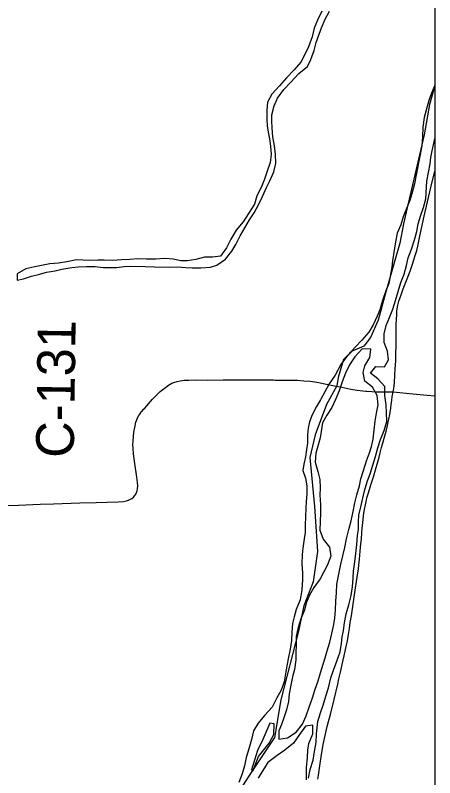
# Model space of a CAD drawing. Extents: x -87 to 2145, y -2128 to 440.
# Drawn here: x 213.56 to 230.18, y -1040.31 to -1010.07 of the extents above; entities that cross this region are included whole.
import ezdxf

# ---------------------------------------------------------------- set-up
doc = ezdxf.new("R2010")
doc.units = 0
for name, color, linetype in [('GM_X_County_Road', 7, 'Continuous'), ('GM_X_County_Road_Text', 7, 'Continuous'), ('GM_X_Major_River', 7, 'Continuous'), ('GM_X_Minor_Lake', 7, 'Continuous'), ('GM_X_Township', 7, 'Continuous'), ('GM_X_Township_Road', 7, 'Continuous'), ('GM_X_Township_Text', 7, 'Continuous'), ('SC_Scratch1', 7, 'Continuous')]:
    doc.layers.add(name, color=color, linetype=linetype)

msp = doc.modelspace()

# ---------------------------------------------------------------- linework, layer by layer
at = {"layer": 'GM_X_County_Road'}
for points in [[(213.22, -1029.507), (213.683, -1029.494), (214.552, -1029.459), (215.076, -1029.439), (216.125, -1029.408), (216.764, -1029.389), (217.633, -1029.362), (217.847, -1029.349), (217.963, -1029.33), (218.045, -1029.306), (218.107, -1029.278), (218.179, -1029.232), (218.244, -1029.176), (218.301, -1029.112), (218.339, -1029.056), (218.369, -1028.994), (218.391, -1028.928), (218.405, -1028.844), (218.412, -1028.727), (218.407, -1028.595), (218.383, -1028.382), (218.305, -1027.848), (218.25, -1027.46), (218.228, -1027.249), (218.223, -1027.103), (218.228, -1026.941), (218.246, -1026.78), (218.262, -1026.607), (218.306, -1026.355), (218.345, -1026.208), (218.375, -1026.114), (218.408, -1026.041), (218.461, -1025.942), (218.495, -1025.888), (218.547, -1025.81), (218.565, -1025.789), (218.583, -1025.766), (218.612, -1025.73), (218.643, -1025.696), (218.689, -1025.653), (218.999, -1025.296), (219.307, -1024.996), (219.508, -1024.831), (219.636, -1024.735), (219.762, -1024.664), (219.88, -1024.617), (219.971, -1024.589), (220.097, -1024.563), (220.258, -1024.544), (220.437, -1024.537), (220.732, -1024.534), (221.174, -1024.537), (221.798, -1024.534), (222.831, -1024.529), (223.126, -1024.53), (223.798, -1024.535), (223.863, -1024.536), (224.05, -1024.538)], [(224.05, -1024.538), (224.502, -1024.542), (224.747, -1024.548), (224.992, -1024.563), (225.252, -1024.587), (225.43, -1024.611), (225.591, -1024.637), (225.768, -1024.669), (226.281, -1024.775), (226.313, -1024.782), (226.337, -1024.787)], [(226.337, -1024.787), (226.506, -1024.823), (226.861, -1024.892), (227.104, -1024.932), (227.447, -1024.975), (227.496, -1024.98), (227.693, -1024.993), (227.857, -1024.999), (227.956, -1025), (228.104, -1025.001), (228.304, -1025.002), (228.531, -1025.005)], [(228.531, -1025.005), (229.315, -1025.082), (229.886, -1025.135), (230.183, -1025.162)]]:
    msp.add_lwpolyline(points, dxfattribs=at)
at = {"layer": 'GM_X_Major_River'}
msp.add_line((223.369, -1038.787), (223.159, -1039.227), dxfattribs=at)
for points in [[(230.183, -1012.845), (230.055, -1013.158), (229.954, -1013.457), (229.85, -1013.835), (229.77, -1014.124), (229.706, -1014.514), (229.692, -1014.896), (229.67, -1015.237), (229.608, -1015.587), (229.548, -1015.857), (229.486, -1016.197), (229.436, -1016.466), (229.376, -1016.756), (229.281, -1017.155), (229.202, -1017.414), (229.07, -1017.731), (228.938, -1018.068), (228.837, -1018.377), (228.695, -1018.714), (228.632, -1019.054), (228.555, -1019.554), (228.515, -1019.814), (228.486, -1020.064), (228.423, -1020.424), (228.363, -1020.704), (228.243, -1021.001), (228.109, -1021.379), (228.006, -1021.747), (227.906, -1022.005), (227.744, -1022.342), (227.573, -1022.637), (227.291, -1022.949), (227.04, -1023.222), (226.727, -1023.563), (226.464, -1023.926), (226.238, -1024.35), (226.005, -1024.684), (225.833, -1025.01), (225.662, -1025.326), (225.502, -1025.581), (225.32, -1025.917), (225.22, -1026.195), (225.171, -1026.445), (225.141, -1026.715), (225.14, -1027.037), (225.1, -1027.297), (225.06, -1027.577), (225, -1027.877), (224.961, -1028.127), (225.061, -1028.422), (225.12, -1028.736), (225.109, -1029.047), (225.088, -1029.358), (225.078, -1029.619), (225.056, -1029.96), (225.045, -1030.282), (225.044, -1030.583), (225.005, -1030.833), (224.962, -1031.204), (224.933, -1031.474), (224.92, -1031.816), (224.947, -1032.188), (224.938, -1032.45), (224.914, -1032.851), (224.85, -1033.251), (224.695, -1033.637), (224.615, -1033.926), (224.546, -1034.185), (224.523, -1034.536), (224.511, -1034.867), (224.459, -1035.207), (224.388, -1035.526), (224.316, -1035.866), (224.213, -1036.505), (224.101, -1036.833), (223.919, -1037.158), (223.735, -1037.514), (223.433, -1037.845), (223.191, -1038.148), (223, -1038.453), (222.918, -1038.792), (222.814, -1039.16), (222.712, -1039.498), (222.64, -1039.837), (222.548, -1040.155), (222.416, -1040.492)], [(225.97, -1036.738), (226.064, -1036.349), (226.176, -1036.041), (226.309, -1035.684), (226.442, -1035.317), (226.484, -1034.987), (226.513, -1034.736), (226.562, -1034.467), (226.603, -1034.167), (226.676, -1033.807), (226.779, -1033.449), (226.872, -1033.08), (226.925, -1032.73), (226.957, -1032.39), (226.967, -1032.119), (227.02, -1031.739), (227.052, -1031.418), (227.094, -1031.057), (227.127, -1030.707), (227.166, -1030.457), (227.156, -1030.155), (227.176, -1029.894), (227.258, -1029.565), (227.401, -1028.927), (227.503, -1028.578), (227.637, -1028.211), (227.727, -1027.913), (227.83, -1027.574), (227.932, -1027.226), (228.035, -1026.888), (228.178, -1026.531), (228.28, -1026.182), (228.272, -1025.84), (228.254, -1025.518), (228.206, -1025.154), (228.209, -1024.792), (227.929, -1024.49), (227.636, -1024.259), (227.846, -1023.995), (228.187, -1024.007), (228.346, -1023.741), (228.308, -1023.397), (228.18, -1023.051), (228.182, -1022.709), (228.264, -1022.38), (228.396, -1022.053), (228.518, -1021.725), (228.631, -1021.377), (228.733, -1021.029), (228.836, -1020.67), (228.969, -1020.333), (229.061, -1019.994), (229.132, -1019.685), (229.264, -1019.347), (229.378, -1018.979), (229.469, -1018.651), (229.531, -1018.341), (229.633, -1018.003), (229.734, -1017.694), (229.826, -1017.355), (229.871, -1016.653), (229.933, -1016.313), (229.996, -1015.963), (230.035, -1015.713), (230.084, -1015.443), (230.157, -1015.094), (230.183, -1014.962)], [(226.465, -1031.84), (226.547, -1031.501), (226.619, -1031.171), (226.691, -1030.832), (226.774, -1030.463), (226.867, -1030.114), (226.95, -1029.745), (227.022, -1029.406), (227.094, -1029.087), (227.197, -1028.738), (227.257, -1028.459), (227.359, -1028.121), (227.473, -1027.743), (227.594, -1027.425), (227.674, -1027.167), (227.744, -1026.877), (227.787, -1026.517), (227.819, -1026.166), (227.87, -1025.856), (227.943, -1025.517), (227.905, -1025.153), (227.716, -1024.825), (227.414, -1024.583), (227.346, -1024.239), (227.415, -1023.979), (227.617, -1023.645), (227.649, -1023.314), (227.308, -1023.302), (227.016, -1023.613), (226.804, -1023.938), (226.642, -1024.264), (226.51, -1024.611), (226.397, -1024.959), (226.254, -1025.306), (226.103, -1025.623), (225.911, -1025.928), (225.74, -1026.233), (225.688, -1026.574), (225.648, -1026.834), (225.547, -1027.162), (225.467, -1027.431), (225.444, -1027.792), (225.551, -1028.158), (225.63, -1028.482), (225.649, -1028.805), (225.628, -1029.106), (225.656, -1029.469), (225.663, -1029.821), (225.642, -1030.142), (225.63, -1030.483), (225.758, -1030.84), (226.017, -1031.17), (226.065, -1031.524), (225.932, -1031.861), (225.641, -1032.424)], [(225.641, -1032.424), (225.389, -1032.757), (225.217, -1033.063), (225.095, -1033.39), (225.016, -1033.659), (224.883, -1034.006), (224.77, -1034.354), (224.698, -1034.693), (224.686, -1035.024), (224.684, -1035.366), (224.675, -1035.637), (224.621, -1036.017), (224.551, -1036.306), (224.491, -1036.575), (224.417, -1036.975), (224.386, -1037.285), (224.314, -1037.614), (224.202, -1037.932), (224.113, -1038.19), (224.003, -1038.448), (224.002, -1038.779), (224.345, -1038.721), (224.694, -1038.502), (224.946, -1038.179), (225.088, -1037.852), (225.211, -1037.505), (225.334, -1037.138), (225.447, -1036.79), (225.559, -1036.462), (225.66, -1036.144), (225.762, -1035.806), (225.842, -1035.547), (225.922, -1035.279), (226.024, -1034.93), (226.106, -1034.592), (226.179, -1034.232), (226.218, -1033.982), (226.25, -1033.652), (226.263, -1033.3), (226.284, -1032.979), (226.306, -1032.628), (226.465, -1031.84)], [(225.181, -1040.328), (225.243, -1039.978), (225.367, -1039.611), (225.419, -1039.261), (225.482, -1038.911), (225.494, -1038.57), (225.552, -1038.07), (225.654, -1037.732), (225.765, -1037.424), (225.868, -1037.076), (225.97, -1036.738)], [(225.099, -1040.385), (225.096, -1039.883), (225.139, -1039.522), (225.16, -1039.212), (225.2, -1038.952), (225.354, -1038.565), (225.346, -1038.223), (225.063, -1038.264), (224.821, -1038.587), (224.588, -1038.94), (224.247, -1039.21), (223.938, -1039.43), (223.568, -1039.699), (223.345, -1040.053), (223.185, -1040.318)], [(223.625, -1038.937), (223.808, -1038.592), (223.823, -1038.17), (223.653, -1038.144), (223.369, -1038.787)], [(223.159, -1039.227), (222.925, -1039.998), (222.973, -1040.05), (223.195, -1039.465), (223.625, -1038.937)]]:
    msp.add_lwpolyline(points, dxfattribs=at)
at = {"layer": 'GM_X_Minor_Lake'}
msp.add_line((213.64, -1020.329), (213.632, -1020.582), dxfattribs=at)
for points in [[(213.632, -1020.582), (213.881, -1020.521), (214.205, -1020.422), (214.53, -1020.333), (214.803, -1020.262), (215.136, -1020.204), (215.409, -1020.143), (215.803, -1020.077), (216.055, -1020.045), (216.386, -1020.037), (216.727, -1020.039), (217.047, -1020.071), (217.318, -1020.07), (217.569, -1020.069), (217.882, -1020.03), (218.143, -1020.019), (218.714, -1020.04), (219.075, -1020.042), (219.657, -1020.063), (219.978, -1020.054), (220.318, -1020.076), (220.569, -1020.085), (220.91, -1020.087), (221.292, -1020.061), (221.546, -1019.979), (221.895, -1019.74), (222.137, -1019.427), (222.297, -1019.161), (222.47, -1018.825), (222.662, -1018.5), (222.843, -1018.184), (223.024, -1017.909), (223.207, -1017.563), (223.358, -1017.257), (223.521, -1016.9), (223.65, -1016.643), (223.803, -1016.287), (223.886, -1015.948), (223.868, -1015.585), (223.84, -1015.252), (223.773, -1014.887), (223.745, -1014.534), (223.734, -1014.272), (223.733, -1014.02), (223.826, -1013.661), (223.957, -1013.354), (224.2, -1013.021), (224.481, -1012.719), (224.794, -1012.388), (225.135, -1012.098), (225.275, -1011.831), (225.408, -1011.474), (225.49, -1011.155), (225.602, -1010.827), (225.701, -1010.569), (225.844, -1010.221), (226.015, -1009.906)], [(225.714, -1009.905), (225.541, -1010.271), (225.409, -1010.588), (225.327, -1010.928), (225.183, -1011.325), (225.042, -1011.622), (224.88, -1011.938), (224.608, -1012.24), (224.306, -1012.552), (224.034, -1012.874), (223.722, -1013.195), (223.56, -1013.521), (223.528, -1013.852), (223.526, -1014.194), (223.537, -1014.456), (223.578, -1014.709), (223.629, -1014.972), (223.669, -1015.266), (223.708, -1015.589), (223.666, -1015.91), (223.532, -1016.297), (223.432, -1016.575), (223.3, -1016.903), (223.138, -1017.239), (223.036, -1017.567), (222.802, -1017.931), (222.59, -1018.266), (222.317, -1018.598), (222.104, -1018.953), (221.931, -1019.299), (221.699, -1019.623), (221.376, -1019.671), (221.055, -1019.67), (220.711, -1019.758), (220.378, -1019.807)], [(220.378, -1019.807), (220.127, -1019.808), (219.818, -1019.747), (219.488, -1019.715), (219.136, -1019.743), (218.755, -1019.739), (218.404, -1019.737), (218.102, -1019.756), (217.77, -1019.774), (217.429, -1019.792), (217.088, -1019.78), (216.827, -1019.781), (216.505, -1019.8), (216.245, -1019.781), (215.984, -1019.771), (215.61, -1019.848), (215.277, -1019.907), (214.925, -1019.935), (214.662, -1019.986), (214.339, -1020.045), (213.975, -1020.132), (213.64, -1020.329)]]:
    msp.add_lwpolyline(points, dxfattribs=at)
at = {"layer": 'GM_X_Township'}
msp.add_lwpolyline([(230.183, -1012.869), (229.976, -1013.61), (229.763, -1014.812), (229.122, -1017.588), (228.948, -1018.347), (228.806, -1019.107), (228.6, -1019.795), (228.228, -1021.092), (227.943, -1022.168), (227.635, -1022.848), (227.374, -1023.188), (226.915, -1023.394), (226.567, -1023.726), (226.362, -1024.438), (226.307, -1024.768), (225.896, -1025.506), (225.44, -1026.707), (225.23, -1027.612), (225.418, -1029.545), (225.538, -1031.337), (225.372, -1032.543), (225.001, -1033.495), (224.78, -1034.5), (224.081, -1037.223), (223.828, -1038.717), (222.825, -1040.216), (222.443, -1040.816)], dxfattribs=at)
at = {"layer": 'GM_X_Township_Road'}
for points in [[(228.531, -1025.005), (228.556, -1024.871), (228.585, -1024.651), (228.607, -1024.325), (228.62, -1024.097), (228.637, -1023.791), (228.644, -1023.61), (228.655, -1023.047), (228.659, -1022.861), (228.658, -1022.639), (228.658, -1022.457), (228.659, -1022.331), (228.675, -1021.939), (228.684, -1021.808), (228.695, -1021.728), (228.71, -1021.638), (228.726, -1021.567), (228.765, -1021.41), (228.798, -1021.299), (228.86, -1021.117), (228.938, -1020.921), (229.042, -1020.66), (229.205, -1020.226), (229.305, -1019.939), (229.41, -1019.597), (229.468, -1019.398), (229.51, -1019.228), (229.592, -1018.827), (229.767, -1018.041), (230.031, -1016.9), (230.183, -1016.257)], [(225.556, -1040.368), (225.576, -1040.205), (225.638, -1039.739), (225.677, -1039.475), (225.764, -1038.992), (225.842, -1038.636), (225.92, -1038.281), (225.972, -1038.072), (226.047, -1037.795), (226.2, -1037.202), (226.343, -1036.59), (226.388, -1036.39), (226.45, -1036.116), (226.544, -1035.698), (226.596, -1035.476), (226.652, -1035.22), (226.72, -1034.875), (226.762, -1034.62), (226.801, -1034.386), (226.837, -1034.151), (226.882, -1033.883), (226.934, -1033.521), (227.048, -1032.78), (227.125, -1032.278), (227.16, -1032.018), (227.174, -1031.871), (227.2, -1031.643), (227.233, -1031.317), (227.259, -1031.037), (227.278, -1030.844), (227.294, -1030.587), (227.311, -1030.424), (227.33, -1030.182), (227.343, -1030.061), (227.375, -1029.82), (227.4, -1029.673), (227.434, -1029.491), (227.463, -1029.361), (227.499, -1029.204), (227.541, -1029.044), (227.593, -1028.874), (227.648, -1028.692), (227.713, -1028.49), (227.766, -1028.336), (227.837, -1028.098), (227.927, -1027.782), (227.981, -1027.593), (228.025, -1027.418), (228.08, -1027.212), (228.143, -1026.989), (228.182, -1026.843), (228.231, -1026.66), (228.266, -1026.517), (228.309, -1026.341), (228.342, -1026.197), (228.364, -1026.089), (228.4, -1025.9), (228.442, -1025.656), (228.461, -1025.522), (228.471, -1025.427), (228.481, -1025.343), (228.497, -1025.193), (228.531, -1025.005)]]:
    msp.add_lwpolyline(points, dxfattribs=at)
at = {"layer": 'GM_X_Township_Text'}
msp.add_lwpolyline([(230.183, -1012.869), (229.976, -1013.61), (229.763, -1014.812), (229.122, -1017.588), (228.948, -1018.347), (228.806, -1019.107), (228.6, -1019.795), (228.228, -1021.092), (227.943, -1022.168), (227.635, -1022.848), (227.374, -1023.188), (226.915, -1023.394), (226.567, -1023.726), (226.362, -1024.438), (226.307, -1024.768), (225.896, -1025.506), (225.44, -1026.707), (225.23, -1027.612), (225.418, -1029.545), (225.538, -1031.337), (225.372, -1032.543), (225.001, -1033.495), (224.78, -1034.5), (224.081, -1037.223), (223.828, -1038.717), (222.825, -1040.216), (222.443, -1040.816)], dxfattribs=at)
at = {"layer": 'SC_Scratch1'}
msp.add_lwpolyline([(-21.617, -825.188), (230.183, -825.188), (230.183, -1245.188), (-21.617, -1245.188)], close=True, dxfattribs=at)

# ---------------------------------------------------------------- texts
at = {"layer": 'GM_X_County_Road_Text'}
msp.add_text('C-131', height=1.5, rotation=89.1841, dxfattribs=at).set_placement((215.878, -1027.63))

doc.saveas('drawing.dxf')
